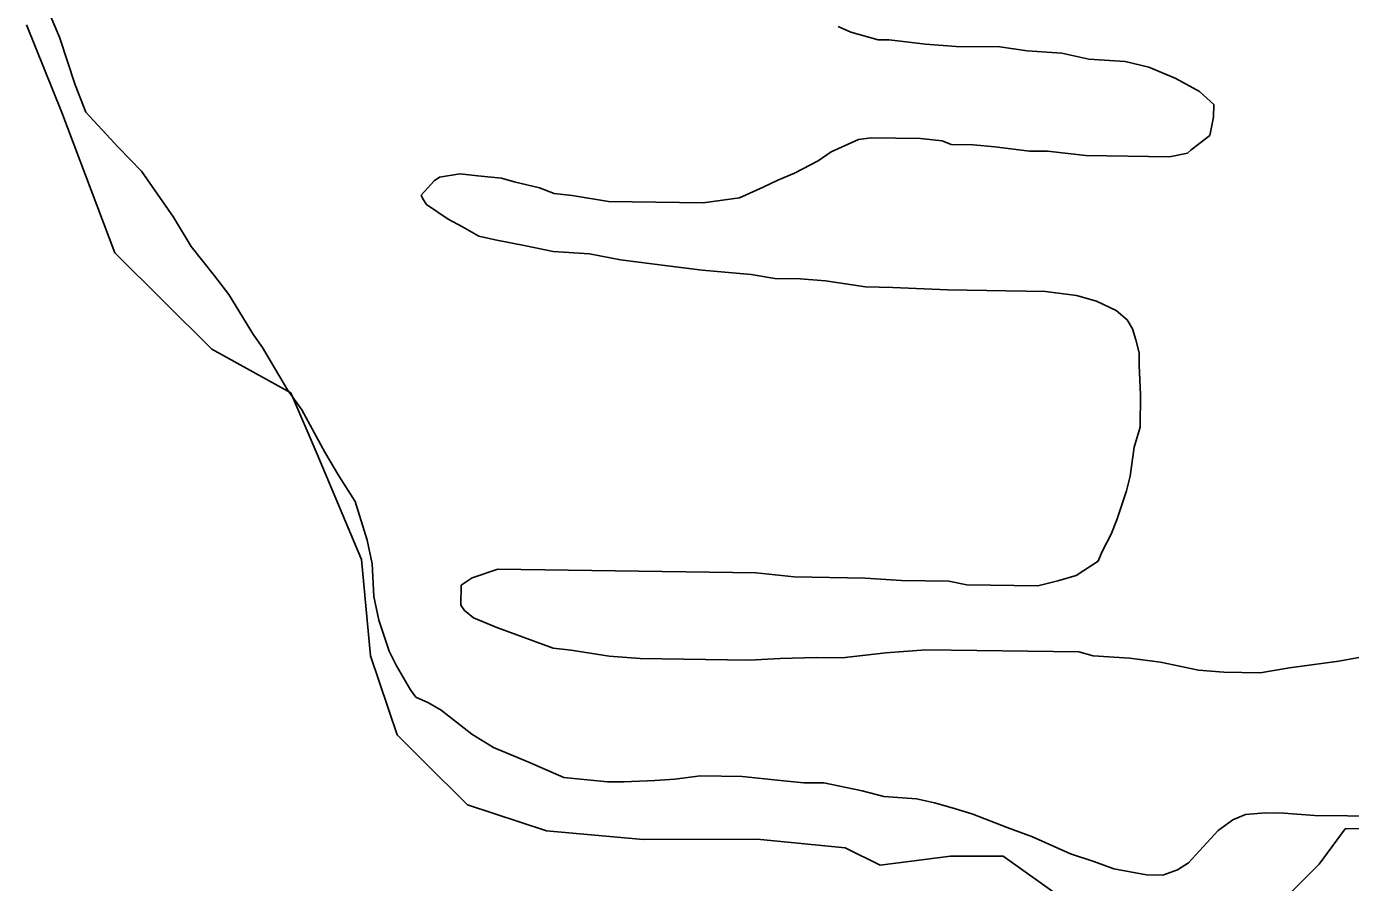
# Model space of a CAD drawing. Extents: x 3355677 to 3393573, y 612928 to 638357.
# Drawn here: x 3381488 to 3382286, y 634609 to 635125 of the extents above; entities that cross this region are included whole.
import ezdxf

# ---------------------------------------------------------------- set-up
doc = ezdxf.new("R2010")
doc.units = 0
doc.layers.add('V-SITE-VEGE', color=7, linetype='Continuous')
doc.layers.add('V-TOPO-SHOR', color=7, linetype='Continuous')

msp = doc.modelspace()

# ---------------------------------------------------------------- linework, layer by layer
at = {"layer": 'V-SITE-VEGE'}
for p, q in [((3381500.71, 635136.23), (3381508.13, 635118.58)), ((3381985.11, 635121.7), (3381977.48, 635125.09)), ((3381508.13, 635118.58), (3381517.6, 635089.94)), ((3382001.49, 635117.08), (3381985.11, 635121.7)), ((3382008.06, 635116.99), (3382001.49, 635117.08)), ((3382029.96, 635114.48), (3382008.06, 635116.99)), ((3382048.58, 635113.12), (3382029.96, 635114.48)), ((3382074.89, 635112.75), (3382048.58, 635113.12)), ((3382091.3, 635110.33), (3382074.89, 635112.75)), ((3382112.11, 635108.94), (3382091.3, 635110.33)), ((3382128.5, 635105.41), (3382112.11, 635108.94)), ((3382150.41, 635104.01), (3382128.5, 635105.41)), ((3382164.62, 635100.52), (3382150.41, 635104.01)), ((3382180.97, 635093.71), (3382164.62, 635100.52)), ((3381517.6, 635089.94), (3381523.94, 635073.4)), ((3382195.11, 635085.83), (3382180.97, 635093.71)), ((3382203.77, 635078.04), (3382195.11, 635085.83)), ((3382203.66, 635070.36), (3382203.77, 635078.04)), ((3381523.94, 635073.4), (3381543.38, 635052.3)), ((3382201.31, 635059.43), (3382203.66, 635070.36)), ((3381989.67, 635056.95), (3381997.36, 635057.93)), ((3381997.36, 635057.93), (3382026.96, 635057.52)), ((3382190.23, 635050.82), (3382201.31, 635059.43)), ((3381543.38, 635052.3), (3381557.43, 635037.85)), ((3381973.12, 635049.51), (3381989.67, 635056.95)), ((3382026.96, 635057.52), (3382040.1, 635056.23)), ((3382040.1, 635056.23), (3382045.55, 635053.96)), ((3382045.55, 635053.96), (3382058.7, 635053.78)), ((3382058.7, 635053.78), (3382071.84, 635052.49)), ((3382071.84, 635052.49), (3382092.64, 635050.01)), ((3382092.64, 635050.01), (3382103.6, 635049.85)), ((3382188, 635048.66), (3382190.23, 635050.82)), ((3381951.02, 635036.66), (3381965.37, 635044.13)), ((3381965.37, 635044.13), (3381973.12, 635049.51)), ((3382103.6, 635049.85), (3382126.59, 635047.33)), ((3382126.59, 635047.33), (3382177.01, 635046.62)), ((3382177.01, 635046.62), (3382188, 635048.66)), ((3381557.43, 635037.85), (3381576.77, 635010.16)), ((3381733.86, 635032.06), (3381737.18, 635034.2)), ((3381737.18, 635034.2), (3381749.27, 635036.23)), ((3381749.27, 635036.23), (3381760.22, 635034.98)), ((3381760.22, 635034.98), (3381774.45, 635033.68)), ((3381941.08, 635032.42), (3381951.02, 635036.66)), ((3381726.07, 635023.4), (3381733.86, 635032.06)), ((3381774.45, 635033.68), (3381782.1, 635031.38)), ((3381782.1, 635031.38), (3381797.39, 635027.87)), ((3381797.39, 635027.87), (3381806.12, 635024.46)), ((3381917.91, 635021.78), (3381932.25, 635028.16)), ((3381932.25, 635028.16), (3381941.08, 635032.42)), ((3381727.13, 635021.19), (3381726.07, 635023.4)), ((3381729.27, 635017.87), (3381727.13, 635021.19)), ((3381806.12, 635024.46), (3381817.06, 635023.2)), ((3381817.06, 635023.2), (3381838.94, 635019.61)), ((3381838.94, 635019.61), (3381895.94, 635018.8)), ((3381895.94, 635018.8), (3381917.91, 635021.78)), ((3381576.77, 635010.16), (3381587.48, 634992.47)), ((3381742.31, 635008.92), (3381729.27, 635017.87)), ((3381751.02, 635004.41), (3381742.31, 635008.92)), ((3381760.8, 634998.79), (3381751.02, 635004.41)), ((3381770.64, 634996.45), (3381760.8, 634998.79)), ((3381789.22, 634992.9), (3381770.64, 634996.45)), ((3381587.48, 634992.47), (3381601.49, 634974.73)), ((3381805.62, 634989.38), (3381789.22, 634992.9)), ((3381827.53, 634987.98), (3381805.62, 634989.38)), ((3381846.12, 634984.42), (3381827.53, 634987.98)), ((3381874.57, 634980.73), (3381846.12, 634984.42)), ((3381895.37, 634978.24), (3381874.57, 634980.73)), ((3381924.93, 634975.63), (3381895.37, 634978.24)), ((3381601.49, 634974.73), (3381610.1, 634963.64)), ((3381939.15, 634973.24), (3381924.93, 634975.63)), ((3381954.5, 634973.02), (3381939.15, 634973.24)), ((3381969.83, 634971.71), (3381954.5, 634973.02)), ((3381993.9, 634968.08), (3381969.83, 634971.71)), ((3381610.1, 634963.64), (3381625.1, 634939.31)), ((3382010.34, 634967.85), (3381993.9, 634968.08)), ((3382043.21, 634966.28), (3382010.34, 634967.85)), ((3382102.4, 634965.45), (3382043.21, 634966.28)), ((3382121.01, 634962.99), (3382102.4, 634965.45)), ((3382133.02, 634959.53), (3382121.01, 634962.99)), ((3382145, 634953.88), (3382133.02, 634959.53)), ((3382151.5, 634948.31), (3382145, 634953.88)), ((3382154.71, 634942.78), (3382151.5, 634948.31)), ((3381625.1, 634939.31), (3381630.48, 634931.56)), ((3382156.81, 634936.17), (3382154.71, 634942.78)), ((3381630.48, 634931.56), (3381645.47, 634906.13)), ((3382158.89, 634928.47), (3382156.81, 634936.17)), ((3382158.78, 634920.79), (3382158.89, 634928.47)), ((3382159.63, 634903.24), (3382158.78, 634920.79)), ((3381645.47, 634906.13), (3381654.06, 634893.95)), ((3382159.35, 634883.51), (3382159.63, 634903.24)), ((3381654.06, 634893.95), (3381667.96, 634868.53)), ((3382155.89, 634871.5), (3382159.35, 634883.51)), ((3381667.96, 634868.53), (3381676.53, 634854.16)), ((3382153.45, 634853.99), (3382155.89, 634871.5)), ((3381676.53, 634854.16), (3381686.18, 634838.68)), ((3382151.14, 634845.25), (3382153.45, 634853.99)), ((3382145.41, 634827.79), (3382151.14, 634845.25)), ((3381686.18, 634838.68), (3381693.52, 634815.55)), ((3382141.99, 634819.07), (3382145.41, 634827.79)), ((3382136.36, 634808.18), (3382141.99, 634819.07)), ((3381693.52, 634815.55), (3381696.61, 634801.25)), ((3382120.81, 634794.15), (3382134.09, 634802.73)), ((3382134.09, 634802.73), (3382136.36, 634808.18)), ((3381696.61, 634801.25), (3381697.43, 634781.5)), ((3381756.79, 634792.73), (3381772.21, 634797.99)), ((3381772.21, 634797.99), (3381927.87, 634795.78)), ((3381927.87, 634795.78), (3381950.86, 634793.27)), ((3381749.98, 634776.37), (3381750.15, 634788.43)), ((3381750.15, 634788.43), (3381756.79, 634792.73)), ((3381950.86, 634793.27), (3381993.61, 634792.66)), ((3381993.61, 634792.66), (3382015.52, 634791.25)), ((3382015.52, 634791.25), (3382044.02, 634790.85)), ((3382044.02, 634790.85), (3382054.95, 634788.5)), ((3382054.95, 634788.5), (3382097.7, 634787.9)), ((3382097.7, 634787.9), (3382109.8, 634791.02)), ((3382109.8, 634791.02), (3382120.81, 634794.15)), ((3381697.43, 634781.5), (3381700.51, 634767.2)), ((3381752.12, 634773.06), (3381749.98, 634776.37)), ((3381757.54, 634768.59), (3381752.12, 634773.06)), ((3381700.51, 634767.2), (3381706.83, 634748.48)), ((3381771.72, 634762.91), (3381757.54, 634768.59)), ((3381805.53, 634750.37), (3381771.72, 634762.91)), ((3381706.83, 634748.48), (3381711.09, 634739.65)), ((3381816.47, 634749.12), (3381805.53, 634750.37)), ((3381839.45, 634745.51), (3381816.47, 634749.12)), ((3382006.13, 634747.53), (3381979.77, 634744.62)), ((3382030.27, 634749.38), (3382006.13, 634747.53)), ((3382122.35, 634748.08), (3382030.27, 634749.38)), ((3382131.09, 634745.76), (3382122.35, 634748.08)), ((3381711.09, 634739.65), (3381719.65, 634725.27)), ((3381858.07, 634744.15), (3381839.45, 634745.51)), ((3381923.83, 634743.21), (3381858.07, 634744.15)), ((3381942.48, 634744.05), (3381923.83, 634743.21)), ((3381964.42, 634744.83), (3381942.48, 634744.05)), ((3381979.77, 634744.62), (3381964.42, 634744.83)), ((3382153, 634744.36), (3382131.09, 634745.76)), ((3382171.6, 634741.9), (3382153, 634744.36)), ((3382194.56, 634737.19), (3382171.6, 634741.9)), ((3382279.06, 634742.57), (3382249.4, 634738.61)), ((3382295.54, 634745.63), (3382279.06, 634742.57)), ((3382209.89, 634735.88), (3382194.56, 634737.19)), ((3382231.81, 634735.57), (3382209.89, 634735.88)), ((3382249.4, 634738.61), (3382231.81, 634735.57)), ((3381719.65, 634725.27), (3381722.88, 634720.84)), ((3381722.88, 634720.84), (3381730.51, 634717.44)), ((3381730.51, 634717.44), (3381738.12, 634712.95)), ((3381738.12, 634712.95), (3381756.55, 634698.44)), ((3381756.55, 634698.44), (3381769.6, 634690.58)), ((3381769.6, 634690.58), (3381791.4, 634681.5)), ((3381791.4, 634681.5), (3381812.1, 634672.43)), ((3381812.1, 634672.43), (3381838.38, 634669.87)), ((3381838.38, 634669.87), (3381848.24, 634669.73)), ((3381848.24, 634669.73), (3381866.89, 634670.56)), ((3381866.89, 634670.56), (3381878.96, 634671.49)), ((3381878.96, 634671.49), (3381894.34, 634673.46)), ((3381894.34, 634673.46), (3381919.55, 634673.11)), ((3381919.55, 634673.11), (3381942.54, 634670.59)), ((3381942.54, 634670.59), (3381956.78, 634669.29)), ((3381956.78, 634669.29), (3381968.84, 634669.12)), ((3381968.84, 634669.12), (3381991.79, 634664.41)), ((3381991.79, 634664.41), (3382004.9, 634660.94)), ((3382004.9, 634660.94), (3382024.62, 634659.56)), ((3382024.62, 634659.56), (3382035.54, 634657.21)), ((3382035.54, 634657.21), (3382047.56, 634653.75)), ((3382047.56, 634653.75), (3382058.47, 634650.31)), ((3382222.93, 634650.18), (3382235, 634651.1)), ((3382235, 634651.1), (3382245.96, 634650.95)), ((3382245.96, 634650.95), (3382264.58, 634649.59)), ((3382058.47, 634650.31), (3382079.19, 634642.34)), ((3382206.35, 634640.54), (3382215.21, 634646.99)), ((3382215.21, 634646.99), (3382222.93, 634650.18)), ((3382264.58, 634649.59), (3382369.81, 634648.1)), ((3382079.19, 634642.34), (3382094.46, 634636.64)), ((3382094.46, 634636.64), (3382117.34, 634626.45)), ((3382199.66, 634632.96), (3382206.35, 634640.54)), ((3382188.53, 634621.06), (3382199.66, 634632.96)), ((3382117.34, 634626.45), (3382131.53, 634621.87)), ((3382131.53, 634621.87), (3382143.52, 634617.31)), ((3382181.89, 634616.77), (3382188.53, 634621.06)), ((3382143.52, 634617.31), (3382163.21, 634613.74)), ((3382163.21, 634613.74), (3382173.08, 634613.6)), ((3382173.08, 634613.6), (3382181.89, 634616.77))]:
    msp.add_line(p, q, dxfattribs=at)
at = {"layer": 'V-TOPO-SHOR'}
for points in [[(3381488.17, 635126.13), (3381509.47, 635073.27), (3381541.44, 634988.7), (3381599.79, 634930.66), (3381647.48, 634904.33), (3381663.45, 634867.33), (3381690.07, 634803.91), (3381695.51, 634745.73), (3381711.51, 634698.15), (3381727.42, 634682.32), (3381753.94, 634655.94), (3381801.6, 634640.19), (3381859.81, 634635.05), (3381928.59, 634635.23), (3381981.52, 634630.08), (3382002.71, 634619.55), (3382045.02, 634624.95), (3382076.77, 634625.04), (3382113.87, 634598.68)], [(3382240.86, 634593.72), (3382267.25, 634620.24), (3382283.06, 634641.45), (3382351.85, 634641.63)]]:
    msp.add_lwpolyline(points, dxfattribs=at)

doc.saveas('drawing.dxf')
